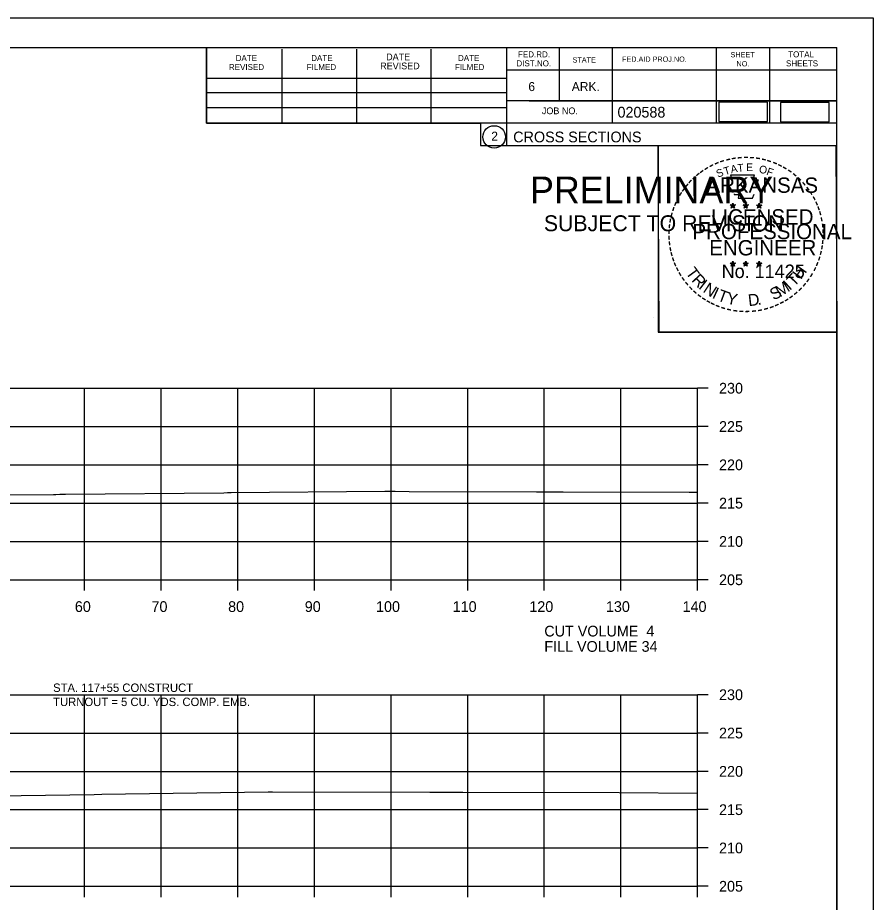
# Model space of a CAD drawing. Extents: x 1368968 to 1369915, y 377395 to 380381.
# Drawn here: x 1369803.1 to 1369914.7, y 379412.6 to 379528.1 of the extents above; entities that cross this region are included whole.
import ezdxf

# ---------------------------------------------------------------- set-up
doc = ezdxf.new("R2010")
doc.units = 0
for name, color, linetype in [('Default', 7, 'Continuous'), ('S_BREAKLINE_ANNOT', 7, 'Continuous'), ('S_BRIDGE', 7, 'Continuous'), ('S_BRIDGE_ANNOT', 7, 'Continuous'), ('S_BUILDING_ANNOT', 7, 'Continuous'), ('S_CAL_CORNER', 7, 'Continuous'), ('S_CONTOUR_MINOR', 7, 'Continuous'), ('S_CTL_TABLE', 7, 'Continuous'), ('S_DITCHLINE_ANNOT', 7, 'Continuous'), ('S_DROP_INLET', 7, 'Continuous')]:
    doc.layers.add(name, color=color, linetype=linetype)

msp = doc.modelspace()

# ---------------------------------------------------------------- linework, layer by layer
at = {"layer": 'Default'}
for points in [[(1369894.57, 379514.51), (1369900.91, 379514.51), (1369900.91, 379517.03), (1369894.57, 379517.03)], [(1369902.59, 379514.48), (1369908.93, 379514.48), (1369908.93, 379517), (1369902.59, 379517)]]:
    msp.add_lwpolyline(points, close=True, dxfattribs=at)
at = {"layer": 'S_BREAKLINE_ANNOT'}
for p, q in [((1369891.78, 379454.72), (1369891.78, 379479.72)), ((1369893.18, 379479.72), (1369891.78, 379479.72)), ((1369893.18, 379474.72), (1369891.78, 379474.72)), ((1369893.18, 379469.72), (1369891.78, 379469.72)), ((1369893.18, 379464.72), (1369891.78, 379464.72)), ((1369893.18, 379459.72), (1369891.78, 379459.72)), ((1369611.78, 379454.72), (1369891.78, 379454.72)), ((1369811.78, 379453.32), (1369811.78, 379454.72)), ((1369821.78, 379453.32), (1369821.78, 379454.72)), ((1369831.78, 379453.32), (1369831.78, 379454.72)), ((1369841.78, 379453.32), (1369841.78, 379454.72)), ((1369851.78, 379453.32), (1369851.78, 379454.72)), ((1369861.78, 379453.32), (1369861.78, 379454.72)), ((1369871.78, 379453.32), (1369871.78, 379454.72)), ((1369881.78, 379453.32), (1369881.78, 379454.72)), ((1369891.78, 379453.32), (1369891.78, 379454.72)), ((1369893.18, 379454.72), (1369891.78, 379454.72)), ((1369891.78, 379414.72), (1369891.78, 379439.72)), ((1369893.18, 379439.72), (1369891.78, 379439.72)), ((1369893.18, 379434.72), (1369891.78, 379434.72)), ((1369893.18, 379429.72), (1369891.78, 379429.72)), ((1369893.18, 379424.72), (1369891.78, 379424.72)), ((1369893.18, 379419.72), (1369891.78, 379419.72)), ((1369611.78, 379414.72), (1369891.78, 379414.72)), ((1369811.78, 379413.32), (1369811.78, 379414.72)), ((1369821.78, 379413.32), (1369821.78, 379414.72)), ((1369831.78, 379413.32), (1369831.78, 379414.72)), ((1369841.78, 379413.32), (1369841.78, 379414.72)), ((1369851.78, 379413.32), (1369851.78, 379414.72)), ((1369861.78, 379413.32), (1369861.78, 379414.72)), ((1369871.78, 379413.32), (1369871.78, 379414.72)), ((1369881.78, 379413.32), (1369881.78, 379414.72)), ((1369891.78, 379413.32), (1369891.78, 379414.72)), ((1369893.18, 379414.72), (1369891.78, 379414.72))]:
    msp.add_line(p, q, dxfattribs=at)
at = {"layer": 'S_BRIDGE_ANNOT'}
for p, q in [((1369593.78, 379524.18), (1369909.96, 379524.18)), ((1369827.7, 379514.3), (1369827.7, 379524.18)), ((1369866.86, 379524.18), (1369866.86, 379511.38)), ((1369873.7, 379524.18), (1369873.7, 379517.24)), ((1369880.64, 379524.18), (1369880.64, 379514.3)), ((1369894.22, 379524.18), (1369894.22, 379514.3)), ((1369901.16, 379524.18), (1369901.16, 379514.3)), ((1369909.96, 379318.72), (1369909.96, 379524.18)), ((1369837.56, 379514.3), (1369837.56, 379523.98)), ((1369847.32, 379514.3), (1369847.32, 379523.98)), ((1369857, 379514.3), (1369857, 379523.98)), ((1369909.96, 379521.24), (1369866.86, 379521.24)), ((1369909.96, 379521.26), (1369909.96, 379521.26)), ((1369827.7, 379520.16), (1369866.86, 379520.16)), ((1369827.7, 379518.3), (1369866.86, 379518.3)), ((1369909.96, 379517.24), (1369866.86, 379517.24)), ((1369869.82, 379517.24), (1369909.96, 379517.24)), ((1369827.7, 379514.3), (1369827.7, 379516.36)), ((1369827.7, 379516.36), (1369866.86, 379516.36)), ((1369909.96, 379514.3), (1369827.7, 379514.3)), ((1369866.86, 379511.38), (1369909.96, 379511.38))]:
    msp.add_line(p, q, dxfattribs=at)
msp.add_circle((1369865.24, 379512.51), 1.47, dxfattribs=at)
at = {"layer": 'S_BUILDING_ANNOT'}
for p, q in [((1369896.04, 379503.63), (1369896.39, 379503.52)), ((1369896.04, 379503.63), (1369896.29, 379503.59)), ((1369896.04, 379503.63), (1369896.28, 379503.51)), ((1369896.17, 379503.23), (1369896.39, 379503.52)), ((1369896.17, 379503.23), (1369896.3, 379503.47)), ((1369896.17, 379503.23), (1369896.39, 379503.44)), ((1369896.39, 379503.89), (1369896.35, 379503.64)), ((1369896.39, 379503.52), (1369896.39, 379503.89)), ((1369896.39, 379503.89), (1369896.44, 379503.64)), ((1369896.74, 379503.63), (1369896.39, 379503.52)), ((1369896.6, 379503.23), (1369896.39, 379503.52)), ((1369896.6, 379503.23), (1369896.39, 379503.44)), ((1369896.74, 379503.63), (1369896.45, 379503.59)), ((1369896.6, 379503.23), (1369896.47, 379503.52)), ((1369896.74, 379503.63), (1369896.53, 379503.53)), ((1369897.71, 379503.63), (1369898.06, 379503.52)), ((1369897.71, 379503.63), (1369897.96, 379503.59)), ((1369897.71, 379503.63), (1369897.95, 379503.51)), ((1369897.84, 379503.23), (1369898.06, 379503.52)), ((1369897.84, 379503.23), (1369897.97, 379503.47)), ((1369897.84, 379503.23), (1369898.06, 379503.44)), ((1369898.06, 379503.89), (1369898.02, 379503.64)), ((1369898.06, 379503.52), (1369898.06, 379503.89)), ((1369898.06, 379503.89), (1369898.11, 379503.64)), ((1369898.41, 379503.63), (1369898.06, 379503.52)), ((1369898.27, 379503.23), (1369898.06, 379503.52)), ((1369898.27, 379503.23), (1369898.06, 379503.44)), ((1369898.41, 379503.63), (1369898.12, 379503.59)), ((1369898.27, 379503.23), (1369898.14, 379503.52)), ((1369898.41, 379503.63), (1369898.2, 379503.53)), ((1369899.48, 379503.62), (1369899.82, 379503.51)), ((1369899.48, 379503.62), (1369899.73, 379503.58)), ((1369899.48, 379503.62), (1369899.71, 379503.5)), ((1369899.61, 379503.21), (1369899.82, 379503.51)), ((1369899.61, 379503.21), (1369899.73, 379503.46)), ((1369899.61, 379503.21), (1369899.82, 379503.43)), ((1369899.82, 379503.88), (1369899.78, 379503.62)), ((1369899.82, 379503.51), (1369899.82, 379503.88)), ((1369899.82, 379503.88), (1369899.87, 379503.63)), ((1369900.17, 379503.62), (1369899.82, 379503.51)), ((1369900.04, 379503.21), (1369899.82, 379503.51)), ((1369900.04, 379503.21), (1369899.82, 379503.43)), ((1369900.17, 379503.62), (1369899.89, 379503.57)), ((1369900.04, 379503.21), (1369899.9, 379503.51)), ((1369900.17, 379503.62), (1369899.97, 379503.52)), ((1369896.04, 379496.06), (1369896.39, 379495.95)), ((1369896.04, 379496.06), (1369896.29, 379496.02)), ((1369896.04, 379496.06), (1369896.27, 379495.94)), ((1369896.17, 379495.65), (1369896.39, 379495.95)), ((1369896.17, 379495.65), (1369896.3, 379495.9)), ((1369896.17, 379495.65), (1369896.38, 379495.87)), ((1369896.39, 379496.32), (1369896.35, 379496.06)), ((1369896.6, 379495.65), (1369896.38, 379495.87)), ((1369896.39, 379495.95), (1369896.39, 379496.32)), ((1369896.39, 379496.32), (1369896.44, 379496.07)), ((1369896.73, 379496.06), (1369896.39, 379495.95)), ((1369896.6, 379495.65), (1369896.39, 379495.95)), ((1369896.73, 379496.06), (1369896.45, 379496.01)), ((1369896.6, 379495.65), (1369896.46, 379495.94)), ((1369896.73, 379496.06), (1369896.53, 379495.96)), ((1369897.71, 379496.06), (1369898.06, 379495.95)), ((1369897.71, 379496.06), (1369897.96, 379496.02)), ((1369897.71, 379496.06), (1369897.94, 379495.94)), ((1369897.84, 379495.65), (1369898.06, 379495.95)), ((1369897.84, 379495.65), (1369897.97, 379495.9)), ((1369897.84, 379495.65), (1369898.05, 379495.87)), ((1369898.06, 379496.32), (1369898.01, 379496.06)), ((1369898.27, 379495.65), (1369898.05, 379495.87)), ((1369898.06, 379495.95), (1369898.06, 379496.32)), ((1369898.06, 379496.32), (1369898.1, 379496.07)), ((1369898.4, 379496.06), (1369898.06, 379495.95)), ((1369898.27, 379495.65), (1369898.06, 379495.95)), ((1369898.4, 379496.06), (1369898.12, 379496.01)), ((1369898.27, 379495.65), (1369898.13, 379495.94)), ((1369898.4, 379496.06), (1369898.2, 379495.96)), ((1369899.47, 379496.05), (1369899.82, 379495.94)), ((1369899.47, 379496.05), (1369899.73, 379496.01)), ((1369899.47, 379496.05), (1369899.71, 379495.93)), ((1369899.61, 379495.64), (1369899.82, 379495.94)), ((1369899.61, 379495.64), (1369899.73, 379495.89)), ((1369899.61, 379495.64), (1369899.82, 379495.86)), ((1369899.82, 379496.31), (1369899.78, 379496.05)), ((1369899.82, 379495.94), (1369899.82, 379496.31)), ((1369899.82, 379496.31), (1369899.87, 379496.06)), ((1369900.17, 379496.05), (1369899.82, 379495.94)), ((1369900.04, 379495.64), (1369899.82, 379495.94)), ((1369900.04, 379495.64), (1369899.82, 379495.86)), ((1369900.17, 379496.05), (1369899.88, 379496)), ((1369900.04, 379495.64), (1369899.9, 379495.93)), ((1369900.17, 379496.05), (1369899.97, 379495.95))]:
    msp.add_line(p, q, dxfattribs=at)
for points in [[(1369896.08, 379507.51), (1369896.35, 379506.69)], [(1369899.59, 379506.59), (1369899.74, 379506.87), (1369899.05, 379506.85), (1369899.2, 379507.51), (1369896.08, 379507.51)], [(1369896.57, 379505.09), (1369896.57, 379505), (1369897.14, 379504.98), (1369897.08, 379504.51), (1369898.95, 379504.51), (1369899.15, 379505.05)], [(1369896.39, 379503.89), (1369896.6, 379503.23), (1369896.04, 379503.63), (1369896.74, 379503.63), (1369896.17, 379503.23), (1369896.39, 379503.89)], [(1369898.06, 379503.89), (1369898.27, 379503.23), (1369897.71, 379503.63), (1369898.41, 379503.63), (1369897.84, 379503.23), (1369898.06, 379503.89)], [(1369899.82, 379503.88), (1369900.04, 379503.21), (1369899.48, 379503.62), (1369900.17, 379503.62), (1369899.61, 379503.21), (1369899.82, 379503.88)], [(1369896.39, 379496.32), (1369896.6, 379495.65), (1369896.04, 379496.06), (1369896.73, 379496.06), (1369896.17, 379495.65), (1369896.39, 379496.32)], [(1369898.06, 379496.32), (1369898.27, 379495.65), (1369897.71, 379496.06), (1369898.4, 379496.06), (1369897.84, 379495.65), (1369898.06, 379496.32)], [(1369899.82, 379496.31), (1369900.04, 379495.64), (1369899.47, 379496.05), (1369900.17, 379496.05), (1369899.61, 379495.64), (1369899.82, 379496.31)]]:
    msp.add_lwpolyline(points, dxfattribs=at)
for centre, radius in [((1369896.39, 379503.52), 0.172), ((1369896.39, 379503.52), 0.145), ((1369896.39, 379503.52), 0.116), ((1369896.39, 379503.52), 0.0991), ((1369896.39, 379503.52), 0.0747), ((1369896.39, 379503.52), 0.0495), ((1369896.39, 379503.52), 0.0296), ((1369898.06, 379503.52), 0.172), ((1369898.06, 379503.52), 0.145), ((1369898.06, 379503.52), 0.116), ((1369898.06, 379503.52), 0.0991), ((1369898.06, 379503.52), 0.0747), ((1369898.06, 379503.52), 0.0495), ((1369898.06, 379503.52), 0.0296), ((1369899.82, 379503.51), 0.172), ((1369899.82, 379503.51), 0.145), ((1369899.82, 379503.51), 0.116), ((1369899.82, 379503.51), 0.0991), ((1369899.82, 379503.51), 0.0747), ((1369899.82, 379503.51), 0.0495), ((1369899.82, 379503.51), 0.0296), ((1369896.39, 379495.95), 0.172), ((1369896.39, 379495.95), 0.145), ((1369896.39, 379495.95), 0.116), ((1369896.39, 379495.95), 0.0991), ((1369896.39, 379495.95), 0.0747), ((1369896.39, 379495.95), 0.0495), ((1369896.39, 379495.95), 0.0296), ((1369898.05, 379495.95), 0.172), ((1369898.05, 379495.95), 0.145), ((1369898.05, 379495.95), 0.116), ((1369898.05, 379495.95), 0.0991), ((1369898.05, 379495.95), 0.0747), ((1369898.05, 379495.95), 0.0495), ((1369898.05, 379495.95), 0.0296), ((1369899.82, 379495.94), 0.172), ((1369899.82, 379495.94), 0.145), ((1369899.82, 379495.94), 0.116), ((1369899.82, 379495.94), 0.0991), ((1369899.82, 379495.94), 0.0747), ((1369899.82, 379495.94), 0.0495), ((1369899.82, 379495.94), 0.0296)]:
    msp.add_circle(centre, radius, dxfattribs=at)
at = {"layer": 'S_CTL_TABLE'}
for points in [[(1369792.28, 379465.79), (1369807.74, 379465.87), (1369808.04, 379465.87), (1369808.57, 379465.88), (1369809.3, 379465.88), (1369829.95, 379466.08), (1369830.42, 379466.09), (1369830.9, 379466.09), (1369850.95, 379466.28), (1369851.68, 379466.27), (1369852.33, 379466.28), (1369854.14, 379466.26), (1369870.74, 379466.2), (1369872.7, 379466.2), (1369874.26, 379466.2), (1369890.7, 379466.14), (1369891.78, 379466.15)], [(1369790.77, 379426.4), (1369813.06, 379426.72), (1369814.02, 379426.73), (1369835.74, 379427.05), (1369836.32, 379427.05), (1369856.84, 379427.02), (1369858.94, 379427.01), (1369861.15, 379426.99), (1369881.56, 379426.95), (1369891.78, 379426.86)]]:
    msp.add_lwpolyline(points, dxfattribs=at)
at = {"layer": 'S_DITCHLINE_ANNOT'}
for p, q in [((1369611.78, 379479.72), (1369891.78, 379479.72)), ((1369811.78, 379454.72), (1369811.78, 379479.72)), ((1369821.78, 379454.72), (1369821.78, 379479.72)), ((1369831.78, 379454.72), (1369831.78, 379479.72)), ((1369841.78, 379454.72), (1369841.78, 379479.72)), ((1369851.78, 379454.72), (1369851.78, 379479.72)), ((1369861.78, 379454.72), (1369861.78, 379479.72)), ((1369871.78, 379454.72), (1369871.78, 379479.72)), ((1369881.78, 379454.72), (1369881.78, 379479.72)), ((1369891.78, 379454.72), (1369891.78, 379479.72)), ((1369611.78, 379474.72), (1369891.78, 379474.72)), ((1369611.78, 379469.72), (1369891.78, 379469.72)), ((1369611.78, 379464.72), (1369891.78, 379464.72)), ((1369611.78, 379459.72), (1369891.78, 379459.72)), ((1369611.78, 379454.72), (1369891.78, 379454.72)), ((1369611.78, 379439.72), (1369891.78, 379439.72)), ((1369811.78, 379414.72), (1369811.78, 379439.72)), ((1369821.78, 379414.72), (1369821.78, 379439.72)), ((1369831.78, 379414.72), (1369831.78, 379439.72)), ((1369841.78, 379414.72), (1369841.78, 379439.72)), ((1369851.78, 379414.72), (1369851.78, 379439.72)), ((1369861.78, 379414.72), (1369861.78, 379439.72)), ((1369871.78, 379414.72), (1369871.78, 379439.72)), ((1369881.78, 379414.72), (1369881.78, 379439.72)), ((1369891.78, 379414.72), (1369891.78, 379439.72)), ((1369611.78, 379434.72), (1369891.78, 379434.72)), ((1369611.78, 379429.72), (1369891.78, 379429.72)), ((1369611.78, 379424.72), (1369891.78, 379424.72)), ((1369611.78, 379419.72), (1369891.78, 379419.72)), ((1369611.78, 379414.72), (1369891.78, 379414.72))]:
    msp.add_line(p, q, dxfattribs=at)
at = {"layer": 'S_DROP_INLET'}
for p, q in [((1369581.38, 379528.07), (1369914.71, 379528.07)), ((1369885.99, 379488.92), (1369885.99, 379488.92))]:
    msp.add_line(p, q, dxfattribs=at)
for points in [[(1369581.37, 379528.07), (1369914.71, 379528.07), (1369914.71, 379314.74), (1369581.37, 379314.74)], [(1369827.7, 379524.18), (1369827.7, 379514.3), (1369863.43, 379514.3), (1369863.43, 379511.38), (1369886.63, 379511.38), (1369886.63, 379487.05), (1369909.96, 379487.05), (1369909.96, 379318.72), (1369593.78, 379318.72), (1369593.78, 379524.18)], [(1369886.63, 379511.38), (1369909.84, 379511.38), (1369909.96, 379487.05), (1369886.75, 379487.05)]]:
    msp.add_lwpolyline(points, close=True, dxfattribs=at)

# ---------------------------------------------------------------- texts
at = {"layer": 'S_BRIDGE'}
for s, p in [('230', (1369894.58, 379479.02)), ('225', (1369894.58, 379474.02)), ('220', (1369894.58, 379469.02)), ('215', (1369894.58, 379464.02)), ('210', (1369894.58, 379459.02)), ('205', (1369894.58, 379454.02)), ('60', (1369810.52, 379450.52)), ('70', (1369820.52, 379450.52)), ('80', (1369830.52, 379450.52)), ('90', (1369840.52, 379450.52)), ('100', (1369849.82, 379450.52)), ('110', (1369859.82, 379450.52)), ('120', (1369869.82, 379450.52)), ('130', (1369879.82, 379450.52)), ('140', (1369889.82, 379450.52)), ('CUT VOLUME  4', (1369871.78, 379447.32)), ('FILL VOLUME 34', (1369871.78, 379445.32)), ('230', (1369894.58, 379439.02)), ('225', (1369894.58, 379434.02)), ('220', (1369894.58, 379429.02)), ('215', (1369894.58, 379424.02)), ('210', (1369894.58, 379419.02)), ('205', (1369894.58, 379414.02))]:
    msp.add_text(s, height=1.4, dxfattribs=at).set_placement(p)
at = {"layer": 'S_BRIDGE_ANNOT'}
for s, height, p in [('DATE', 0.782, (1369831.5, 379522.42)), ('DATE', 0.782, (1369841.36, 379522.42)), ('DATE', 0.879, (1369851.14, 379522.52)), ('DATE', 0.782, (1369860.52, 379522.42)), ('FED.RD.', 0.782, (1369868.34, 379522.9)), ('STATE', 0.684, (1369875.46, 379522.22)), ('FED.AID PROJ.NO.', 0.684, (1369881.92, 379522.32)), ('SHEET', 0.684, (1369896.08, 379522.9)), ('TOTAL', 0.782, (1369903.6, 379522.9)), ('REVISED', 0.782, (1369830.62, 379521.24)), ('FILMED', 0.782, (1369840.78, 379521.24)), ('REVISED', 0.879, (1369850.36, 379521.34)), ('FILMED', 0.782, (1369860.12, 379521.24)), ('DIST.NO.', 0.782, (1369868.14, 379521.72)), ('NO.', 0.684, (1369896.86, 379521.72)), ('SHEETS', 0.782, (1369903.32, 379521.72)), ('6', 1.17, (1369869.7, 379518.5)), ('ARK.', 1.172, (1369875.36, 379518.5)), ('JOB NO.', 0.879, (1369871.46, 379515.48)), ('020588', 1.4, (1369881.33, 379515.04)), ('2', 1.17, (1369864.86, 379512.03)), ('CROSS SECTIONS', 1.4, (1369867.72, 379511.81))]:
    msp.add_text(s, height=height, rotation=360, dxfattribs=at).set_placement(p)
at = {"layer": 'S_BUILDING_ANNOT'}
for s, height, rotation, p in [('-', 1.6, 24.3072, (1369894.2, 379508.37)), ('-', 1.6, 19.1761, (1369894.83, 379508.64)), ('-', 1.6, 13.6301, (1369895.58, 379508.88)), ('-', 1.6, 10.2193, (1369896.26, 379509.04)), ('-', 1.6, 5.8968, (1369896.99, 379509.15)), ('-', 1.6, 0.1862, (1369897.76, 379509.22)), ('E', 1, 0.8323, (1369898.13, 379508.05)), ('-', 1.6, 357.743, (1369898.48, 379509.21)), ('-', 1.6, 352.1617, (1369899.23, 379509.16)), ('-', 1.6, 347.2049, (1369899.95, 379509.04)), ('-', 1.6, 342.3362, (1369900.58, 379508.89)), ('-', 1.6, 337.8551, (1369901.32, 379508.66)), ('-', 1.6, 36.2317, (1369892.39, 379507.29)), ('-', 1.6, 34.0636, (1369892.97, 379507.68)), ('-', 1.6, 28.7918, (1369893.56, 379508.05)), ('S', 1, 21.594, (1369894.44, 379507.19)), ('T', 1, 16.4036, (1369895.35, 379507.52)), ('A', 1, 11.2132, (1369896.18, 379507.77)), ('T', 1, 6.0228, (1369897.03, 379507.94)), ('O', 1, 350.4515, (1369899.74, 379507.84)), ('F', 1, 340.0707, (1369900.69, 379507.61)), ('-', 1.6, 334.1211, (1369901.95, 379508.39)), ('-', 1.6, 329.6409, (1369902.53, 379508.11)), ('-', 1.6, 325.8627, (1369903.17, 379507.75)), ('-', 1.6, 48.423, (1369891.03, 379506.02)), ('-', 1.6, 42.9622, (1369891.48, 379506.49)), ('-', 1.6, 38.9507, (1369891.91, 379506.91)), ('ARKANSAS', 2, 360, (1369892.94, 379505.22)), ('-', 1.6, 320.5297, (1369903.78, 379507.32)), ('-', 1.6, 315.5786, (1369904.38, 379506.83)), ('-', 1.6, 54.2325, (1369890.22, 379504.96)), ('-', 1.6, 50.6142, (1369890.63, 379505.53)), ('-', 1.6, 309.8797, (1369904.95, 379506.28)), ('-', 1.6, 306.6522, (1369905.47, 379505.68)), ('-', 1.6, 62.8713, (1369889.58, 379503.82)), ('-', 1.6, 58.0706, (1369889.89, 379504.44)), ('-', 1.4, 303.6753, (1369905.96, 379505.11)), ('-', 1.6, 299.6684, (1369906.28, 379504.51)), ('-', 1.6, 72.3945, (1369889.1, 379502.58)), ('-', 1.6, 67.7743, (1369889.32, 379503.21)), ('DWB', 0.01, 360, (1369896.38, 379503.52)), ('DWB', 0.01, 360, (1369898.05, 379503.52)), ('DWB', 0.01, 360, (1369899.81, 379503.51)), ('-', 1.6, 294.6628, (1369906.6, 379503.9)), ('-', 1.6, 290.5728, (1369906.86, 379503.32)), ('-', 1.6, 75.461, (1369888.9, 379501.87)), ('LICENSED', 2, 360, (1369893.53, 379501.08)), ('-', 1.6, 285.1233, (1369907.09, 379502.74)), ('-', 1.6, 85.1863, (1369888.69, 379500.46)), ('-', 1.6, 81.2013, (1369888.77, 379501.15)), ('PROFESSIONAL', 2, 360, (1369891.11, 379499.17)), ('-', 1.6, 280.5493, (1369907.29, 379502)), ('-', 1.6, 276.5962, (1369907.45, 379501.23)), ('-', 1.6, 89.0622, (1369888.67, 379499.76)), ('-', 1.6, 274.3301, (1369907.51, 379500.51)), ('-', 1.6, 94.1959, (1369888.7, 379499.04)), ('-', 1.6, 98.9479, (1369888.78, 379498.37)), ('ENGINEER', 2, 360, (1369893.3, 379497.05)), ('-', 1.6, 263.5172, (1369907.53, 379499.21)), ('-', 1.6, 269.9407, (1369907.55, 379499.87)), ('-', 1.6, 101.7149, (1369888.91, 379497.64)), ('-', 1.6, 105.4578, (1369889.07, 379497.04)), ('-', 1.6, 255.7626, (1369907.35, 379497.88)), ('-', 1.6, 260.9953, (1369907.46, 379498.55)), ('-', 1.6, 109.0874, (1369889.29, 379496.41)), ('-', 1.6, 252.8681, (1369907.17, 379497.16)), ('-', 1.6, 114.0643, (1369889.54, 379495.81)), ('-', 1.6, 115.7289, (1369889.85, 379495.2)), ('T', 1.54, 306.0406, (1369890.15, 379494.79)), ('No. 11425', 1.757, 360, (1369894.92, 379494.1)), ('DWB', 0.01, 360, (1369896.37, 379495.95)), ('DWB', 0.01, 360, (1369898.04, 379495.95)), ('DWB', 0.01, 360, (1369899.81, 379495.94)), ('H', 1.54, 54.6088, (1369905.27, 379493.82)), ('-', 1.6, 244.6197, (1369906.68, 379495.85)), ('-', 1.6, 247.8887, (1369906.94, 379496.48)), ('-', 1.6, 120.4471, (1369890.2, 379494.61)), ('-', 1.6, 125.8934, (1369890.61, 379494.05)), ('R', 1.54, 314.005, (1369890.91, 379493.74)), ('T', 1.54, 46.6444, (1369904.38, 379492.88)), ('-', 1.6, 233.8452, (1369905.89, 379494.45)), ('-', 1.6, 239.0712, (1369906.29, 379495.1)), ('-', 1.6, 130.7181, (1369891.07, 379493.5)), ('-', 1.6, 134.2238, (1369891.59, 379492.95)), ('I', 1.54, 321.9694, (1369891.81, 379492.81)), ('N', 1.54, 326.5002, (1369892.38, 379492.34)), ('S', 1.54, 26.9312, (1369901.69, 379491.15)), ('M', 1.54, 32.6563, (1369902.53, 379491.56)), ('I', 1.54, 42.1136, (1369903.81, 379492.4)), ('-', 1.6, 225.7653, (1369904.98, 379493.32)), ('-', 1.6, 231.2538, (1369905.46, 379493.88)), ('-', 1.6, 138.9338, (1369892.11, 379492.49)), ('-', 1.6, 144.6463, (1369892.67, 379492.08)), ('I', 1.54, 335.3603, (1369893.58, 379491.55)), ('T', 1.54, 339.8912, (1369894.25, 379491.22)), ('Y', 1.54, 347.8556, (1369895.46, 379490.78)), ('D', 1.54, 6.3969, (1369898.45, 379490.42)), ('-', 1.6, 215.7363, (1369903.91, 379492.34)), ('-', 1.6, 221.0851, (1369904.45, 379492.81)), ('-', 1.6, 148.0898, (1369893.23, 379491.71)), ('-', 1.6, 151.5704, (1369893.81, 379491.39)), ('-', 1.6, 154.6002, (1369894.33, 379491.14)), ('-', 1.6, 158.5612, (1369894.95, 379490.89)), ('.', 1.54, 13.7642, (1369899.64, 379490.55)), ('-', 1.6, 204.2516, (1369902.19, 379491.29)), ('-', 1.6, 207.3568, (1369902.81, 379491.61)), ('-', 1.6, 212.2491, (1369903.37, 379491.95)), ('-', 1.6, 162.7983, (1369895.64, 379490.67)), ('-', 1.6, 167.5555, (1369896.36, 379490.51)), ('-', 1.6, 173.1155, (1369897.13, 379490.4)), ('-', 1.6, 176.5183, (1369897.88, 379490.35)), ('-', 1.6, 181.5918, (1369898.62, 379490.36)), ('-', 1.6, 185.8167, (1369899.43, 379490.44)), ('-', 1.6, 191.2858, (1369900.16, 379490.57)), ('-', 1.6, 195.4743, (1369900.89, 379490.77)), ('-', 1.6, 200.7184, (1369901.57, 379491.01))]:
    msp.add_text(s, height=height, rotation=rotation, dxfattribs=at).set_placement(p)
at = {"layer": 'S_CAL_CORNER'}
for s, height, p in [('PRELIMINARY', 3.5, (1369869.91, 379503.84)), ('DWB', 0.01, (1369870.65, 379505.69)), ('SUBJECT TO REVISION', 2.0751, (1369871.72, 379500.21))]:
    msp.add_text(s, height=height, rotation=360, dxfattribs=at).set_placement(p)
at = {"layer": 'S_CONTOUR_MINOR'}
for s, p in [('STA. 117+55 CONSTRUCT ', (1369807.68, 379440.08)), ('TURNOUT = 5 CU. YDS. COMP. EMB.', (1369807.68, 379438.24))]:
    msp.add_text(s, height=1.1, dxfattribs=at).set_placement(p)

doc.saveas('drawing.dxf')
